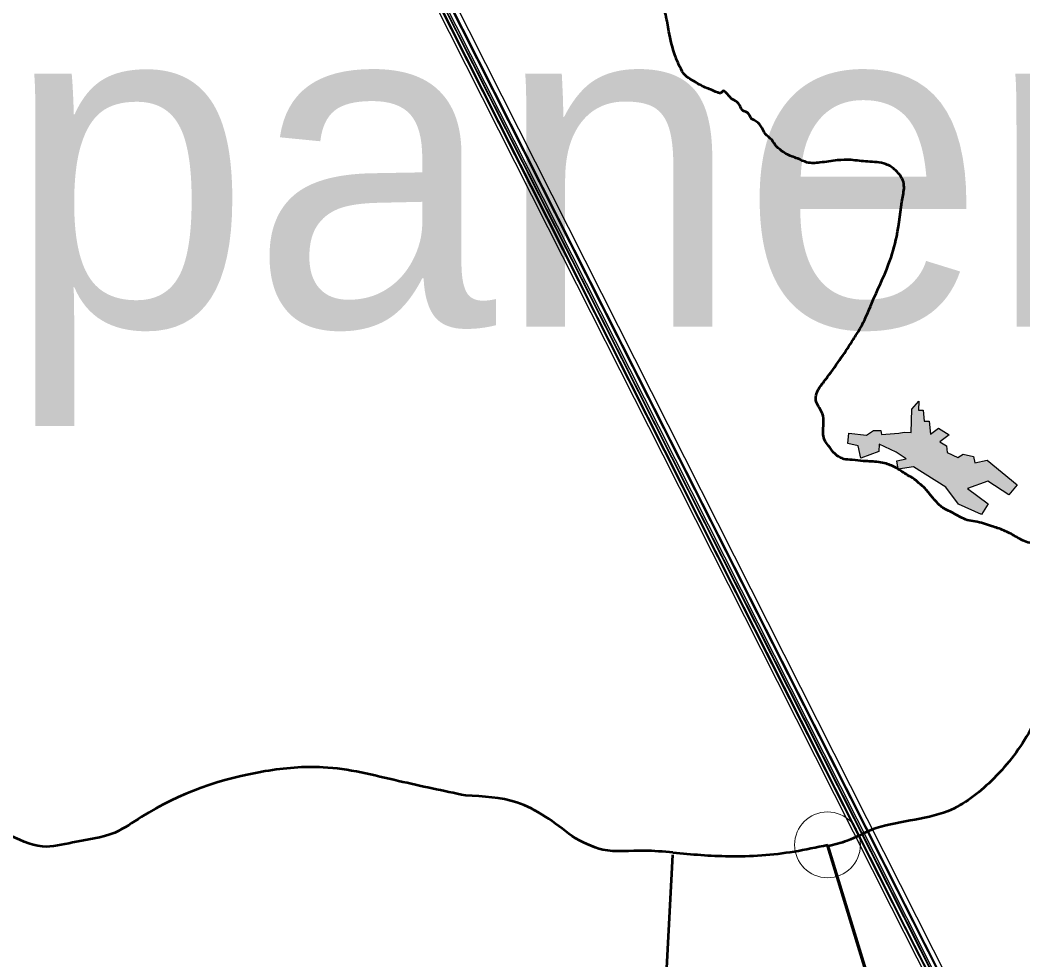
# Model space of a CAD drawing. Extents: x -1643653 to 4543381, y 1624270 to 13878484.
# Drawn here: x 809543 to 811064, y 9016856 to 9018282 of the extents above; entities that cross this region are included whole.
import ezdxf

# ---------------------------------------------------------------- set-up
doc = ezdxf.new("R2010")
doc.units = 0
doc.header["$LTSCALE"] = 200
doc.header["$PDMODE"] = 32
doc.header["$PDSIZE"] = 100
doc.layers.add('60', color=7, linetype='Continuous', lineweight=13)

msp = doc.modelspace()

# ---------------------------------------------------------------- hatches: boundary and pattern name
at = {"layer": '60'}
msp.add_hatch(color=256, dxfattribs=at).paths.add_polyline_path([(810884.3, 9017656.6), (810894.7, 9017656.2), (810895.7, 9017691.9), (810906.2, 9017703.6), (810905.7, 9017690.4), (810912.8, 9017690.3), (810914.5, 9017673.5), (810922.3, 9017673.4), (810924.3, 9017653.8), (810936.2, 9017662.6), (810952.2, 9017652.8), (810938.2, 9017642.2), (810948.5, 9017636.1), (810949.5, 9017626), (810965.8, 9017618.1), (810973.7, 9017623.3), (810989.4, 9017619.6), (810991.5, 9017610), (811010.1, 9017614.5), (811055.5, 9017576.9), (811043.2, 9017561.7), (811011.2, 9017582.3), (810980.1, 9017571.5), (811011.7, 9017548), (811001.5, 9017532), (810966.6, 9017547.7), (810947.2, 9017573.2), (810898.5, 9017604.3), (810874.9, 9017600.6), (810872.9, 9017613.1), (810887.2, 9017616.2), (810871.9, 9017626.4), (810846.3, 9017638.4), (810845.8, 9017627.3), (810818.2, 9017617.2), (810814.5, 9017636.1), (810798.8, 9017639.5), (810800, 9017655.2), (810826.8, 9017652.1), (810837.5, 9017659.5), (810849, 9017659.4), (810849.6, 9017653), (810876.1, 9017655.2)])

# ---------------------------------------------------------------- linework, layer by layer
at = {"layer": '60', "lineweight": 53}
for p, q in [((810767.8, 9017030.3), (811056.2, 9016087.5)), ((810767.8, 9017027.7), (811056.2, 9016084.8))]:
    msp.add_line(p, q, dxfattribs=at)
at = {"layer": '60'}
for p, q in [((810767.8, 9017030.3), (810768.5, 9017027.9)), ((810767.8, 9017030.3), (810768.5, 9017027.9)), ((810533.2, 9017018.4), (810533.3, 9017018.4)), ((810533.2, 9017018.4), (810533.3, 9017018.4))]:
    msp.add_line(p, q, dxfattribs=at)
at = {"layer": '60', "lineweight": 25}
msp.add_lwpolyline([(810884.3, 9017656.6), (810894.7, 9017656.2), (810895.7, 9017691.9), (810906.2, 9017703.6), (810905.7, 9017690.4), (810912.8, 9017690.3), (810914.5, 9017673.5), (810922.3, 9017673.4), (810924.3, 9017653.8), (810936.2, 9017662.6), (810952.2, 9017652.8), (810938.2, 9017642.2), (810948.5, 9017636.1), (810949.5, 9017626), (810965.8, 9017618.1), (810973.7, 9017623.3), (810989.4, 9017619.6), (810991.5, 9017610), (811010.1, 9017614.5), (811055.5, 9017576.9), (811043.2, 9017561.7), (811011.2, 9017582.3), (810980.1, 9017571.5), (811011.7, 9017548), (811001.5, 9017532), (810966.6, 9017547.7), (810947.2, 9017573.2), (810898.5, 9017604.3), (810874.9, 9017600.6), (810872.9, 9017613.1), (810887.2, 9017616.2), (810871.9, 9017626.4), (810846.3, 9017638.4), (810845.8, 9017627.3), (810818.2, 9017617.2), (810814.5, 9017636.1), (810798.8, 9017639.5), (810800, 9017655.2), (810826.8, 9017652.1), (810837.5, 9017659.5), (810849, 9017659.4), (810849.6, 9017653), (810876.1, 9017655.2)], close=True, dxfattribs=at)
at = {"layer": '60', "lineweight": 53}
msp.add_lwpolyline([(809691.3, 9015790.1), (810517.4, 9016719), (810533, 9017015)], dxfattribs=at)
msp.add_lwpolyline([(809691.3, 9015790.1), (810517.4, 9016719), (810533, 9017015)], dxfattribs=at)
at = {"layer": '60', "lineweight": 25}
msp.add_spline([(814781, 9009175.5), (814787.2, 9009173.4), (814796.9, 9009173.4), (814799.4, 9009172.4), (814805.1, 9009174.5), (814805.6, 9009176.5), (814811.7, 9009179.5), (814811.7, 9009179.5), (814801.5, 9009181), (814790.7, 9009181.5), (814784.1, 9009183.1), (814777.4, 9009185.1), (814778.4, 9009175.5)], degree=3, dxfattribs=at)
at = {"layer": '60', "lineweight": 53}
for points in [[(810803.8, 9018070.1), (810782.6, 9018069.5), (810756.2, 9018066), (810736.7, 9018066.3), (810722.8, 9018072.1), (810704.8, 9018079.4), (810696.1, 9018085.8), (810690.3, 9018090.7), (810683.1, 9018100.6), (810673.8, 9018109.3), (810666.8, 9018121.5), (810656.7, 9018130.2), (810652.6, 9018132.5), (810648.2, 9018139.8), (810645.1, 9018142.7), (810639.8, 9018144.8), (810634.6, 9018152.9), (810630.8, 9018157.8), (810621.8, 9018163.6), (810617.8, 9018168), (810612.8, 9018173.2), (810609.7, 9018175.2), (810606.2, 9018171.7), (810601.2, 9018172.3), (810588.8, 9018177.6), (810580.3, 9018181), (810561.5, 9018191.8), (810552.2, 9018198.2), (810543.8, 9018211.2), (810536.8, 9018228.1), (810527.2, 9018265.2), (810522.3, 9018290.2), (810514.5, 9018315.7), (810509.6, 9018333.8), (810509.6, 9018342.2), (810514.8, 9018353.3), (810525.8, 9018367.5), (810539.4, 9018379.7), (810549.9, 9018391), (810563.8, 9018407.3), (810580.3, 9018418), (810593.1, 9018427), (810598.3, 9018433.4), (810601.5, 9018448.5), (810601.5, 9018461.2), (810600.1, 9018469.7), (810598.3, 9018495.2), (810595.4, 9018515.2), (810598.9, 9018535.6), (810600.1, 9018552.7), (810606.8, 9018564.9), (810616.3, 9018575.1), (810627.1, 9018583.5), (810632.3, 9018592.8), (810632.6, 9018605.5)], [(811176, 9017424.4), (811168.4, 9017437.1), (811151.8, 9017453.6), (811127, 9017471.2), (811113, 9017476.9), (811101.7, 9017483), (811095.6, 9017484.5), (811086, 9017486.7), (811071.7, 9017489.5), (811052.8, 9017498.6), (811035.4, 9017507.6), (811016.5, 9017514.3), (810992, 9017521.2), (810980, 9017523.4), (810957.8, 9017534.3), (810949.6, 9017538.4), (810940.7, 9017543.6), (810935.5, 9017548.4), (810928.1, 9017556.7), (810922.9, 9017562.8), (810913.3, 9017573.8), (810908.8, 9017577.5), (810899.2, 9017585.6), (810889, 9017591.7), (810872.9, 9017601.9), (810856.6, 9017609), (810845.6, 9017611.2), (810822.7, 9017613), (810805.2, 9017614.7), (810792.6, 9017616), (810786.2, 9017618.6), (810779.3, 9017623.8), (810769.3, 9017636), (810763.7, 9017644), (810761.4, 9017653.3), (810761.7, 9017666.6), (810761.1, 9017681.4), (810755.6, 9017693.6), (810751, 9017702), (810750.4, 9017712.8), (810754.2, 9017722), (810761.1, 9017731.9), (810767.8, 9017740.6), (810788.7, 9017769.9), (810807.2, 9017798.1), (810817.1, 9017813.7), (810835.1, 9017852.7), (810860.6, 9017911.6), (810872.8, 9017954), (810882.1, 9018014.1), (810883.6, 9018033.8), (810871.4, 9018054.1), (810856.3, 9018063.7), (810829, 9018067.5), (810803.8, 9018070.1)], [(811129.5, 9017347.9), (811072.6, 9017199.4), (811016.1, 9017127.1), (810950.9, 9017081.6), (810834.8, 9017052.8), (810797.8, 9017036.5), (810767.8, 9017027.7)], [(810218.8, 9017105.1), (810117, 9017127.1), (810002.5, 9017147.9), (809914.6, 9017141.9), (809727, 9017072.7), (809686.1, 9017048.7), (809622.3, 9017033.7), (809576.5, 9017027.6), (809521.8, 9017046.9), (809488, 9017059.6)], [(810380.1, 9017043.3), (810296.4, 9017094.6), (810218.8, 9017105.1)], [(810533.3, 9017018.4), (810489.5, 9017021.3), (810427.1, 9017022.8), (810380.1, 9017043.3)], [(810533.2, 9017018.4), (810618.1, 9017013.1), (810717.5, 9017020.3), (810767.8, 9017030.3)]]:
    msp.add_spline(points, degree=3, dxfattribs=at)
at = {"layer": '60'}
for points in [[(810768.5, 9017027.9), (810797.8, 9017036.5), (810834.8, 9017052.8), (810950.9, 9017081.6), (811016.1, 9017127.1), (811072.6, 9017199.4), (811129.5, 9017347.9)], [(810768.5, 9017027.9), (810797.8, 9017036.5), (810834.8, 9017052.8), (810950.9, 9017081.6), (811016.1, 9017127.1), (811072.6, 9017199.4), (811129.5, 9017347.9)], [(809488, 9017059.6), (809521.8, 9017046.9), (809576.5, 9017027.6), (809622.3, 9017033.7), (809686.1, 9017048.7), (809727, 9017072.7), (809914.6, 9017141.9), (810002.5, 9017147.9), (810117, 9017127.1), (810218.8, 9017105.1)], [(809488, 9017059.6), (809521.8, 9017046.9), (809576.5, 9017027.6), (809622.3, 9017033.7), (809686.1, 9017048.7), (809727, 9017072.7), (809914.6, 9017141.9), (810002.5, 9017147.9), (810117, 9017127.1), (810218.8, 9017105.1)], [(810218.8, 9017105.1), (810296.4, 9017094.6), (810380.1, 9017043.3)], [(810218.8, 9017105.1), (810296.4, 9017094.6), (810380.1, 9017043.3)], [(810380.1, 9017043.3), (810427.1, 9017022.8), (810489.5, 9017021.3), (810533.2, 9017018.4)], [(810380.1, 9017043.3), (810427.1, 9017022.8), (810489.5, 9017021.3), (810533.2, 9017018.4)], [(810533.3, 9017018.4), (810618.1, 9017013.1), (810717.5, 9017020.3), (810767.8, 9017030.3)], [(810533.3, 9017018.4), (810618.1, 9017013.1), (810717.5, 9017020.3), (810767.8, 9017030.3)]]:
    msp.add_spline(points, degree=3, dxfattribs=at)
msp.add_point((810767.8, 9017030.3), dxfattribs=at)

# ---------------------------------------------------------------- texts
msp.add_text('Ipanema', height=500, dxfattribs=at).set_placement((809335.1, 9017817))

doc.saveas('drawing.dxf')
